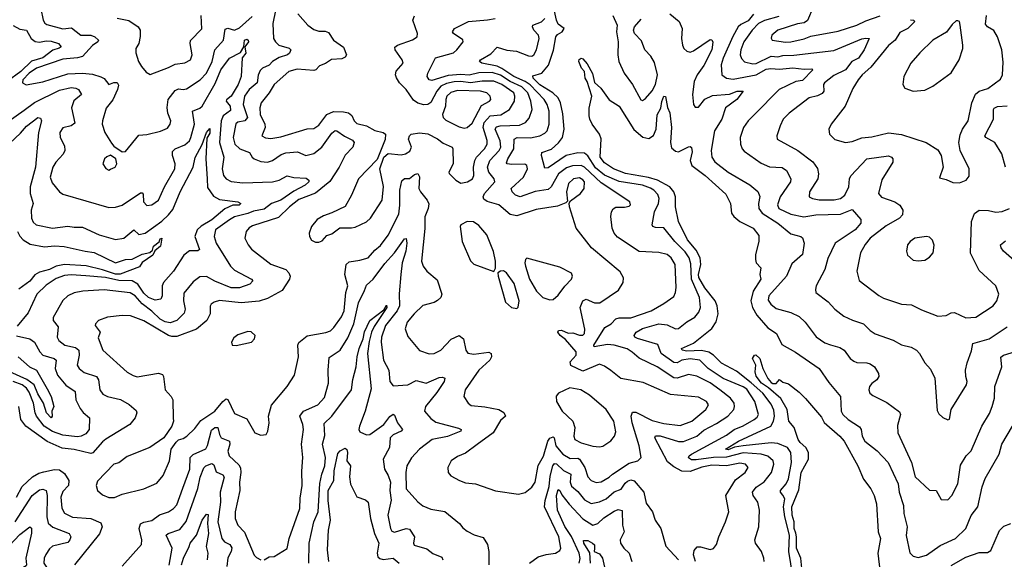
# Model space of a CAD drawing. Extents: x 1443846 to 1577407, y 839182 to 927291.
# Tile 482 of 535: x 1554974 to 1560937, y 878828 to 882099. Entities that reach past the tile are written whole.
import ezdxf

# ---------------------------------------------------------------- set-up
doc = ezdxf.new("R2010")
doc.units = 0

msp = doc.modelspace()

# ---------------------------------------------------------------- linework, layer by layer
at = {"layer": '0CON20XD'}
for points in [[(1559481.9, 878815), (1559480, 878835), (1559466.9, 878875), (1559430.8, 878925), (1559425.8, 878945), (1559450.6, 879025), (1559454.5, 879125), (1559444.6, 879175), (1559415.4, 879215), (1559412.4, 879235), (1559435, 879264.6), (1559483.1, 879296.9), (1559527.3, 879355), (1559540.7, 879405), (1559538, 879425), (1559505, 879453.6), (1559465, 879465.9), (1559355, 879473.4), (1559255, 879447.3), (1559175, 879445.7), (1559071.2, 879431.2), (1559041.8, 879431.8), (1559025, 879444), (1559028.6, 879455), (1559043.1, 879465), (1559255, 879581.4), (1559302.1, 879615), (1559355, 879636.7), (1559422.5, 879675), (1559440.3, 879689.7), (1559448, 879705), (1559426.7, 879785), (1559378.3, 879858.3), (1559355, 879874.1), (1559233.6, 879923.6), (1559142.9, 879985), (1559093.6, 880035), (1559035, 880042.5), (1558985, 880034.4), (1558955, 880019.6), (1558935, 880020.6), (1558858.7, 880075), (1558839.1, 880129.1), (1558715, 880166.7), (1558700.3, 880175), (1558696.5, 880185), (1558707.5, 880205), (1558745, 880226.7), (1558845, 880254.8), (1558895, 880248.6), (1558945, 880224.7), (1558965, 880226.8), (1559015, 880267.8), (1559063.8, 880296.2), (1559086.2, 880325), (1559097.5, 880355), (1559090.5, 880415), (1559043.6, 880525), (1559038.6, 880618.6), (1559028.4, 880655), (1559005, 880691.9), (1558941.2, 880755), (1558875, 880838), (1558825, 880838.2), (1558808.6, 880845), (1558804.5, 880855), (1558819.5, 880935), (1558843.5, 880985), (1558847.6, 881015), (1558838.8, 881038.8), (1558814, 881065), (1558795, 881077.7), (1558745.1, 881095.1), (1558605, 881117.6), (1558515, 881156.4), (1558460.4, 881200.4), (1558415, 881273.5), (1558395, 881289.8), (1558355, 881291.4), (1558283.5, 881276.5), (1558175, 881200.9), (1558155, 881198.6), (1558134.6, 881275), (1558135.4, 881294.6), (1558195, 881313.7), (1558237.7, 881352.3), (1558262.2, 881385), (1558272.4, 881435), (1558262.7, 881527.3), (1558249.8, 881595), (1558235.8, 881625), (1558203.8, 881655), (1558125, 881703.8), (1558082.9, 881745), (1558081.4, 881758.6), (1558136.2, 881773.8), (1558177, 881823), (1558206.4, 881913.6), (1558220.2, 881995), (1558231, 882009), (1558260.4, 882025), (1558270.9, 882045), (1558235, 882072.4), (1558225.4, 882095), (1558179.3, 882305)], [(1556538.6, 882235), (1556506.7, 882075), (1556512.2, 881985), (1556522.9, 881965), (1556544.4, 881945), (1556606.7, 881926.7), (1556616.7, 881915), (1556608.5, 881895), (1556596.4, 881885), (1556545, 881868.8), (1556504.7, 881845), (1556485, 881822.5), (1556445.6, 881804.4), (1556429.8, 881790.2), (1556417.5, 881762.5), (1556413.3, 881715), (1556364.9, 881675.1), (1556336.2, 881635), (1556328, 881585), (1556354.1, 881505), (1556338.1, 881485), (1556295, 881478.4), (1556282.3, 881467.7), (1556267.2, 881385), (1556276.4, 881345), (1556306.6, 881316.6), (1556365, 881293.3), (1556381.5, 881265), (1556395, 881255.4), (1556435, 881240), (1556475, 881235.4), (1556505, 881245.4), (1556558.4, 881281.6), (1556585, 881291.3), (1556656.9, 881296.9), (1556706.2, 881276.2), (1556755, 881287.6), (1556803.4, 881325), (1556865, 881411.8), (1556885, 881426.5), (1556895, 881425.6), (1556942, 881392), (1556988.9, 881368.9), (1556999.1, 881355), (1556992.7, 881325), (1556945, 881277.3), (1556908, 881205), (1556851.9, 881118.1), (1556765, 881046.6), (1556665, 881009.4), (1556608.2, 880965), (1556541.2, 880898.8), (1556385, 880850), (1556363.3, 880836.7), (1556345.5, 880814.5), (1556338.6, 880775), (1556357.1, 880735), (1556377.8, 880707.8), (1556495, 880616.7), (1556585, 880583.8), (1556604.5, 880565), (1556611.5, 880545), (1556608.8, 880525), (1556563.2, 880456.8), (1556475, 880409.2), (1556425, 880392.4), (1556315, 880382), (1556185, 880396), (1556152.5, 880387.5), (1556134.2, 880375), (1556128.6, 880361.4), (1556127.9, 880315), (1556107.8, 880275), (1556045, 880223.4), (1555925, 880177.6), (1555895, 880177.6), (1555875, 880184.7), (1555725, 880272.9), (1555645, 880303.2), (1555593.9, 880306.1), (1555505, 880295.5), (1555451.2, 880275), (1555432.9, 880255), (1555431.9, 880245), (1555462.2, 880205), (1555448.7, 880171.3), (1555477.8, 880095), (1555625, 879962.9), (1555661.1, 879941.1), (1555685, 879934.4), (1555815, 879956.2), (1555838.5, 879948.5), (1555845.4, 879935), (1555854.5, 879855), (1555891.5, 879815), (1555901.2, 879795), (1555904.2, 879684.2), (1555906, 879665), (1555896, 879635), (1555846.2, 879565), (1555763.3, 879505), (1555625, 879450.6), (1555575, 879412), (1555543.8, 879405), (1555445, 879302.5), (1555438, 879275), (1555446.2, 879245), (1555475, 879218), (1555515, 879202.9), (1555547.9, 879202.1), (1555595, 879222.5), (1555725, 879254.2), (1555805, 879290), (1555842.9, 879335), (1555880.6, 879425), (1555891.9, 879495), (1555921.2, 879538.8), (1555935, 879551.4), (1555965, 879560), (1555986, 879575), (1556035, 879621.4), (1556071, 879669), (1556155, 879725.4), (1556205.4, 879785), (1556225, 879800), (1556235, 879797.5), (1556275, 879712.5), (1556348.9, 879678.9), (1556398.8, 879595), (1556435, 879580.8), (1556466.7, 879585), (1556477.1, 879605), (1556484.2, 879655), (1556481.4, 879695), (1556498.5, 879761.5), (1556595, 879876), (1556638.1, 879945), (1556662.2, 880055), (1556659.3, 880125), (1556665, 880142.9), (1556715, 880181.8), (1556828.3, 880201.7), (1556856.3, 880213.7), (1556876.5, 880233.5), (1556922.9, 880297.1), (1556938.4, 880335), (1556949.6, 880445), (1556960.8, 880485), (1556943.3, 880555), (1556950.8, 880615), (1556969.5, 880630.5), (1557035, 880641.1), (1557085.4, 880655), (1557125, 880700.8), (1557160.2, 880729.8), (1557205, 880792.9), (1557269.8, 880920.2), (1557276.9, 880975), (1557276.5, 881065), (1557288.7, 881121.3), (1557305, 881136.2), (1557335, 881136.2), (1557365, 881161.2), (1557385, 881166.7), (1557395.7, 881145.7), (1557391.9, 881075), (1557401.1, 881055), (1557442.5, 881005), (1557451.8, 880981.8), (1557448.9, 880955), (1557427.1, 880902.9), (1557427.5, 880832.5), (1557407.5, 880635), (1557416.7, 880605), (1557439.1, 880575), (1557501.8, 880521.8), (1557530, 880435), (1557524.3, 880415), (1557505, 880397.1), (1557483.3, 880385), (1557415, 880366.7), (1557363.3, 880316.7), (1557320.9, 880265), (1557308.1, 880225), (1557325, 880178.8), (1557394.5, 880094.5), (1557455, 880073.3), (1557484.6, 880075.4), (1557525, 880095.6), (1557587.5, 880162.5), (1557635, 880184.4), (1557661.5, 880165), (1557676.4, 880095), (1557688.2, 880078.2), (1557725, 880070.9), (1557815, 880083.1), (1557830, 880075), (1557830.5, 880055), (1557820.5, 880035), (1557755.4, 879975), (1557672.5, 879855), (1557664.3, 879815), (1557689.2, 879775), (1557709.3, 879759.3), (1557791.5, 879751.5), (1557875, 879735.4), (1557907, 879717), (1557915.6, 879695), (1557885, 879668.8), (1557840.8, 879595), (1557745.3, 879524.7), (1557675, 879471.9), (1557625, 879450.6), (1557588, 879425), (1557567.5, 879385), (1557569.2, 879355), (1557585, 879334), (1557636.7, 879305), (1557675, 879292.2), (1557735, 879284.5), (1557855, 879242.9), (1557995, 879222.5), (1558035, 879232), (1558075, 879266), (1558095, 879296.2), (1558115, 879397.1), (1558147.1, 879452.9), (1558171.7, 879545), (1558185, 879561.8), (1558205, 879571.1), (1558211.1, 879565), (1558220.5, 879515), (1558264.2, 879465), (1558308.5, 879438.5), (1558355, 879441.1), (1558365.1, 879435.1), (1558397.4, 879385), (1558415, 879328.6), (1558434.7, 879304.7), (1558465, 879294.5), (1558495, 879297.1), (1558544.4, 879325), (1558563.8, 879345), (1558665, 879410.9), (1558718, 879425), (1558738.6, 879445), (1558726.4, 879515), (1558683.5, 879655), (1558676.9, 879695), (1558685, 879718.9), (1558705, 879718.9), (1558805, 879669.5), (1558875, 879651.9), (1558975, 879638.4), (1559044, 879666), (1559130.5, 879735), (1559146.4, 879765), (1559134, 879784), (1559085, 879810.4), (1558915, 879826.6), (1558749.2, 879899.2), (1558615, 879923.3), (1558555, 879972.5), (1558515, 879999.4), (1558485, 880010.6), (1558385, 879967.7), (1558311.8, 880001.8), (1558307.3, 880025), (1558344.6, 880065), (1558344, 880085), (1558280, 880160), (1558246.4, 880185), (1558232.7, 880205), (1558236.7, 880215), (1558255, 880216.7), (1558295, 880198.9), (1558325, 880200.8), (1558365, 880186.8), (1558385, 880186.9), (1558393.8, 880196.2), (1558397.2, 880222.8), (1558368.6, 880355), (1558385, 880394.4), (1558405, 880404.6), (1558455, 880382.5), (1558486.7, 880383.3), (1558600.2, 880459.8), (1558629.2, 880505), (1558630, 880535), (1558611.1, 880571.1), (1558436.7, 880716.7), (1558345, 880834.2)], [(1555103.1, 882165), (1555116.3, 882096.3), (1555127, 882077), (1555139.3, 882069.3), (1555235, 882042.7), (1555288.4, 882048.4), (1555344.8, 882004.8), (1555405, 882004.5), (1555430, 881995), (1555450.8, 881975), (1555447.1, 881965), (1555415, 881941.8), (1555354.2, 881875.9), (1555325, 881866.8), (1555235, 881858.5), (1555075.4, 881804.7), (1555031.7, 881775), (1554993.2, 881735), (1554991.4, 881715), (1555014, 881704), (1555115, 881721.5), (1555265, 881771.2), (1555355, 881774.8), (1555415, 881769.2), (1555465, 881752.1), (1555485, 881741.2), (1555515, 881705.6), (1555545, 881718.5), (1555565, 881717.1), (1555571.8, 881701.8), (1555567.3, 881675), (1555537.4, 881612.6), (1555497.6, 881562.4), (1555474.7, 881485.3), (1555474.6, 881465), (1555490, 881415), (1555530.8, 881350.8), (1555545, 881332.5), (1555595, 881298), (1555615, 881300), (1555695, 881398.8), (1555745, 881403.3), (1555827.6, 881422.4), (1555868.6, 881441.4), (1555885.8, 881465), (1555890, 881485), (1555871.7, 881531.7), (1555866.8, 881566.8), (1555874.2, 881615), (1555915, 881669.6), (1555935, 881679.7), (1555965, 881674.8), (1555985, 881680.3), (1556067.7, 881735), (1556105.2, 881774.8), (1556140.4, 881845), (1556156.1, 881915), (1556208.6, 881975), (1556218.9, 882041.1), (1556235, 882046.5), (1556275, 882035.3), (1556305, 882049.3), (1556382.8, 882117.2)], [(1559780, 882175), (1559745.7, 882094.3), (1559725, 882079.7), (1559685, 882073.2), (1559565, 882034.6), (1559529.4, 882005), (1559525.8, 881985.8), (1559531.2, 881975), (1559612, 881962), (1559644.2, 881964.2), (1559725, 881982.6), (1559765, 881998), (1559930.8, 882029.2), (1560045, 882065.3), (1560098.3, 882091.7), (1560185, 882122.7)], [(1555565, 882108.1), (1555635, 882093.1), (1555692.4, 882055), (1555704.2, 882035), (1555704, 881996), (1555695.3, 881954.7), (1555678.1, 881925), (1555677.3, 881897.3), (1555694.4, 881845), (1555711.9, 881815), (1555740.2, 881780.2), (1555765, 881766), (1555875, 881808.2), (1555915, 881829.7), (1555975, 881837.5), (1556008.5, 881855), (1556018.5, 881885), (1556005.6, 881955), (1556007.6, 881972.4), (1556077, 882043), (1556073.8, 882125)], [(1556657.8, 882135), (1556720, 882065), (1556755, 882039.4), (1556785, 882030), (1556825, 882030), (1556845, 882021.4), (1556874.4, 881975), (1556935, 881931.9), (1556952.5, 881885), (1556945, 881871.4), (1556925, 881862.1), (1556863.1, 881856.9), (1556826.8, 881833.2), (1556790.5, 881819.5), (1556767.1, 881795), (1556755, 881790.2), (1556655, 881798.7), (1556604.3, 881785), (1556515, 881705.5), (1556486, 881655), (1556436.2, 881595), (1556428.9, 881565), (1556430.3, 881525), (1556458.8, 881465), (1556461.8, 881445), (1556440.8, 881395), (1556461.9, 881381.9), (1556495, 881378.7), (1556555, 881388.4), (1556715, 881436.4), (1556755, 881440), (1556785, 881459.1), (1556835, 881523.2), (1556875, 881542), (1556935, 881540.9), (1556965, 881534.2), (1556985, 881518.8), (1556998.9, 881485), (1557015, 881469.6), (1557075, 881456.2), (1557125, 881426.7), (1557175.3, 881415.3), (1557189.1, 881405), (1557187.4, 881372.6), (1557138.7, 881251.3), (1557025.8, 881135), (1556984.3, 881035), (1556944.4, 880965.6), (1556865, 880927.1), (1556815, 880909.5), (1556775, 880886.9), (1556741.4, 880845), (1556728, 880805), (1556730, 880785), (1556741.7, 880761.7), (1556765, 880750), (1556785, 880749.2), (1556805, 880757.5), (1556835, 880790.8), (1556865, 880800), (1556912.3, 880837.7), (1556983.9, 880836.1), (1557005, 880840.8), (1557075, 880874.3), (1557098, 880895), (1557170, 881005), (1557177.2, 881087.2), (1557154.3, 881195), (1557180, 881265), (1557205, 881287.5), (1557285, 881279.2), (1557310, 881285), (1557337.8, 881302.3), (1557347.5, 881325), (1557329.6, 881375), (1557334.7, 881395.3), (1557345, 881405.6), (1557395, 881413.1), (1557445, 881407.1), (1557505, 881377.3), (1557539.7, 881349.7), (1557592.5, 881325), (1557597.5, 881315), (1557599.1, 881225), (1557573.1, 881175), (1557574.2, 881165.8), (1557615, 881125.8), (1557645, 881108), (1557686.7, 881115), (1557716.9, 881135), (1557725.5, 881155), (1557723.3, 881205), (1557729.7, 881245), (1557740.5, 881265), (1557790, 881315), (1557804.8, 881345), (1557805.8, 881365.8), (1557781.6, 881445), (1557786.5, 881475), (1557823.3, 881516.7), (1557887.3, 881522.7), (1557941.2, 881555), (1557970.3, 881605), (1557973.4, 881635), (1557966.5, 881655), (1557895, 881706.5), (1557845, 881725.1), (1557775, 881727), (1557705, 881715.6), (1557645, 881723.8), (1557605, 881722), (1557558, 881712), (1557525.2, 881695), (1557500.4, 881665), (1557465, 881595.8), (1557445, 881584.1), (1557422.7, 881582.7), (1557385, 881592), (1557359.9, 881609.9), (1557314.7, 881675), (1557273.9, 881715), (1557255.7, 881745.7), (1557249.3, 881765), (1557254.2, 881785.8), (1557296.5, 881835), (1557290.4, 881855), (1557248.5, 881915), (1557246.9, 881933.1), (1557262, 881945), (1557352.6, 881977.4), (1557380.8, 881995), (1557383.3, 882015), (1557355.4, 882095), (1557365, 882121.4)], [(1558345, 880834.2), (1558303.8, 880965), (1558302.5, 880987.5), (1558310, 881000), (1558370.6, 881045), (1558393.3, 881075), (1558394.6, 881115), (1558385, 881128.9), (1558365, 881140.3), (1558328.1, 881135), (1558297.3, 881105), (1558285.6, 881055), (1558291.7, 880998.3), (1558281.2, 880988.8), (1558231.5, 880968.5), (1558102.3, 880947.7), (1557985, 880909.1), (1557945, 880918), (1557875.9, 880975.9), (1557805, 880997.2), (1557785, 881011.1), (1557781.3, 881025), (1557789.2, 881045), (1557850.8, 881115), (1557848.4, 881135), (1557815.6, 881175), (1557807.7, 881205), (1557821.9, 881245), (1557877.1, 881305), (1557887.8, 881325), (1557883.4, 881365), (1557853.8, 881435), (1557861.2, 881448.8), (1557884.6, 881455.4), (1558001.3, 881458.7), (1558036.7, 881475), (1558058.8, 881501.2), (1558077.1, 881555), (1558070.2, 881605), (1558051.7, 881655), (1558015, 881692.2), (1557945, 881724.3), (1557885, 881761.9), (1557835, 881777.7), (1557755, 881775.9), (1557697, 881763), (1557645, 881767), (1557568.7, 881761.3), (1557469.3, 881729.3), (1557453.5, 881733.5), (1557441.4, 881755), (1557445.6, 881775), (1557492, 881868), (1557601.5, 881898.5), (1557621.4, 881915), (1557660, 881965), (1557657.4, 881977.4), (1557600.8, 882015), (1557595.8, 882025), (1557607.1, 882045), (1557692.4, 882087.6), (1557807.9, 882097.9), (1557853.8, 882105)], [(1558322.7, 881212.7), (1558285, 881201.3), (1558237.5, 881165), (1558192.6, 881085), (1558175, 881069.8), (1558095, 881056.8), (1558005, 881025.8), (1557976.7, 881035), (1557956.1, 881055), (1557950.4, 881075), (1558025.2, 881145), (1558049.3, 881195), (1558044.7, 881214.7), (1558032.4, 881222.4), (1557955, 881220.6), (1557925.8, 881225), (1557921.9, 881231.9), (1557929.5, 881255), (1557966.7, 881315), (1557968.2, 881375), (1557986.4, 881383.6), (1558068.2, 881381.8), (1558124.8, 881395.2), (1558155, 881410.4), (1558168, 881425), (1558180.6, 881465), (1558180.5, 881545), (1558169.5, 881585), (1558151.3, 881615), (1558065, 881703.9), (1558035, 881724.9), (1557967.1, 881755), (1557895, 881802.6), (1557865, 881817.7), (1557773.3, 881835), (1557758, 881845), (1557764, 881855), (1557827.9, 881892.1), (1557865, 881932.9), (1557925, 881914.4), (1557982.9, 881907.1), (1558055, 881878.7), (1558075, 881877.5), (1558088.1, 881885), (1558105, 881916.2), (1558120, 881985), (1558116.1, 882005), (1558088.5, 882035), (1558078.9, 882055), (1558081.4, 882065), (1558135, 882085.8), (1558153.6, 882105)], [(1558565.6, 882125), (1558591.8, 882065), (1558589.4, 882025), (1558598.7, 881965), (1558596.1, 881885), (1558602.4, 881845), (1558635.3, 881775), (1558685, 881705.6), (1558735, 881612), (1558745, 881609.2), (1558765, 881620.6), (1558805, 881667.9), (1558824.8, 881705), (1558836.5, 881763.5), (1558819.5, 881839.5), (1558797.1, 881877.1), (1558759.6, 881915), (1558739.8, 881969.8), (1558697.5, 882015), (1558691.2, 882035), (1558698.4, 882055), (1558738.1, 882101.9)], [(1558911.2, 882135), (1558967.1, 882087.1)], [(1559418.1, 882131.9), (1559385, 882092.7), (1559340.9, 882069.1), (1559325.6, 882054.4), (1559292.4, 881997.6), (1559234.3, 881865), (1559222.2, 881825), (1559226.4, 881765), (1559254.3, 881744.3), (1559295, 881738.6), (1559435, 881764.9), (1559495, 881798.4), (1559523.8, 881803.8), (1559575, 881798.3), (1559655.9, 881805.9), (1559725, 881798.8), (1559771.7, 881801.7), (1559776.9, 881795), (1559715, 881729.3), (1559675, 881723.2), (1559574.3, 881675), (1559424.5, 881525), (1559385, 881485.6), (1559358.2, 881445), (1559337.3, 881385), (1559338.5, 881345), (1559350, 881315), (1559361.7, 881301.7), (1559465, 881229.1), (1559515, 881206.9), (1559592.3, 881202.3), (1559618.1, 881185), (1559643.8, 881135), (1559642.8, 881115), (1559579.7, 881025), (1559564.1, 880975.9), (1559571.5, 880955), (1559645, 880919.6), (1559723.8, 880903.8), (1559795, 880916), (1559945, 880920.9), (1560015, 880947.5), (1560067.3, 880887.3), (1560067.3, 880865), (1560032.9, 880825), (1559913.6, 880745), (1559868.3, 880651.7), (1559850.9, 880585), (1559798.1, 880485), (1559792.7, 880462.7), (1559795.7, 880445), (1559869.5, 880389.5), (1559910, 880345), (1559965, 880301.5), (1560016.9, 880276.9), (1560085, 880255.6), (1560124.6, 880214.6), (1560154.6, 880194.6), (1560265, 880156.4), (1560315, 880127.8), (1560372.8, 880112.8), (1560406.2, 880095), (1560424.4, 880074.4), (1560455, 880018.8), (1560489.8, 879979.8), (1560517.1, 879925), (1560530.8, 879730.8), (1560540.6, 879710.6), (1560565, 879686.7), (1560595, 879673.8), (1560605, 879677.5), (1560614.4, 879735.6), (1560708.1, 879885), (1560712.9, 879905), (1560703.3, 879935), (1560701.1, 879975), (1560711.5, 880018.5), (1560738.6, 880091.4), (1560746.7, 880135), (1560846.4, 880163.6), (1560953.6, 880236.4)], [(1559572.5, 882117.5), (1559485, 882094), (1559448.4, 882075), (1559410.8, 882035), (1559359.6, 881965), (1559340.7, 881915), (1559338.1, 881885), (1559345, 881864.3), (1559363.3, 881843.3), (1559415, 881830.2), (1559435, 881833.4), (1559525, 881877), (1559565, 881872.8), (1559595, 881881.2), (1559663.3, 881883.3), (1559905, 881911.5), (1560075, 881982.1), (1560097.6, 881987.6), (1560118, 881985), (1560088.8, 881915), (1560055, 881865.9), (1560013.9, 881845), (1559975, 881794.3), (1559905, 881760), (1559848.1, 881715), (1559841.8, 881705), (1559844.7, 881665), (1559835, 881651.6), (1559805, 881636.8), (1559755, 881624.6), (1559635, 881532.5), (1559598.1, 881495), (1559578.9, 881455), (1559558.9, 881395), (1559560.8, 881375), (1559685.7, 881305.7), (1559776.8, 881236.8), (1559806.4, 881196.4), (1559812.7, 881165), (1559807.8, 881135), (1559757.5, 881055), (1559755.8, 881025.8), (1559774.6, 881014.6), (1559815, 881006.4), (1559907.2, 881007.2), (1559946, 881015), (1559970.5, 881035), (1559994.7, 881085), (1560000.4, 881135), (1560008.2, 881151.8), (1560105, 881256.1), (1560235, 881273.8), (1560254.3, 881265), (1560261.1, 881255), (1560261.5, 881235), (1560195, 881128), (1560175.5, 881045), (1560193.2, 881023.2), (1560275, 880995.4), (1560305.3, 880975.3), (1560323.5, 880945), (1560321.1, 880915), (1560303.3, 880895), (1560221.1, 880848.9), (1560124.5, 880775), (1560093.6, 880736.4), (1560066.4, 880685), (1560055.4, 880635), (1560044.5, 880575), (1560058.5, 880518.5), (1560176.6, 880426.6), (1560205, 880410.6), (1560314.4, 880374.4), (1560375, 880370), (1560435, 880339.2), (1560535, 880302.5), (1560585, 880306), (1560615, 880322.5), (1560635, 880324.2), (1560705, 880291.1), (1560765, 880296.4), (1560870, 880365), (1560892.7, 880395), (1560904.5, 880435), (1560885, 880485.7), (1560785, 880578.8), (1560732.6, 880682.6), (1560738.5, 880875), (1560756.2, 880923.8), (1560785, 880943.5), (1560842, 880942), (1560885, 880932.2)], [(1560368.8, 882098.8), (1560390, 882095), (1560392.5, 882085), (1560352.5, 882045), (1560305, 882021.5), (1560275.2, 881974.8), (1560235, 881941.5), (1560128.5, 881811.5), (1560075.5, 881765), (1560051.8, 881735), (1560019.1, 881680.9), (1559974.3, 881575), (1559888.8, 881465), (1559874, 881435), (1559878, 881405), (1559911.7, 881371.7), (1559975, 881354.4), (1560015, 881359.4), (1560075, 881382.5), (1560135, 881389.5), (1560235, 881412.3), (1560315, 881402.9), (1560464.4, 881354.4), (1560535, 881310), (1560554, 881275), (1560566.7, 881205), (1560545, 881140), (1560585, 881130), (1560625, 881111.2), (1560665, 881109.2), (1560706.7, 881125), (1560725, 881150), (1560723.8, 881195), (1560670, 881305), (1560661.4, 881355), (1560669.3, 881400.7), (1560684.4, 881435), (1560718.9, 881485), (1560739.7, 881595), (1560762.2, 881647.8), (1560784.3, 881665.7), (1560837.4, 881682.6), (1560915, 881737.8), (1560925.9, 881765), (1560930.9, 881840.9), (1560921.6, 881915), (1560896.5, 881995), (1560873.8, 882033.8), (1560834.4, 882055), (1560822.3, 882072.3), (1560828.9, 882125)], [(1554935, 882062.5), (1554975, 882041.4), (1555015, 882035.4), (1555042.8, 881985), (1555067.4, 881967.4), (1555095, 881961.7), (1555135, 881970.4), (1555165, 881968.9), (1555208.9, 881955), (1555224.4, 881935), (1555214, 881926), (1555175, 881914.8), (1555115, 881867.7), (1555045, 881846.6), (1554980.6, 881785), (1554897.9, 881725)], [(1558967.1, 882087.1), (1558985.5, 882045.5), (1558983.1, 881985), (1558988.2, 881945), (1558997.1, 881925), (1559015, 881907.1), (1559035, 881902.8), (1559055, 881909.1), (1559155, 881978), (1559165, 881976.2), (1559171.9, 881961.9), (1559166.8, 881915), (1559118.2, 881821.8), (1559077.2, 881765), (1559058.2, 881725), (1559049.5, 881645), (1559055.6, 881585.6), (1559065, 881568), (1559085, 881568.6), (1559123.5, 881616.5), (1559170.2, 881639.8), (1559272.1, 881647.9), (1559320, 881665), (1559356, 881665), (1559317.3, 881615), (1559248.9, 881565), (1559226.2, 881495), (1559181.2, 881425), (1559162, 881305), (1559166.4, 881265), (1559185, 881237.8), (1559265, 881173.8), (1559396.8, 881096.8), (1559445, 881057.5), (1559456.2, 881026.2), (1559448.8, 880985), (1559451.1, 880955), (1559469.7, 880925), (1559565.7, 880865.7), (1559645, 880800.4), (1559705.4, 880785.4), (1559715.6, 880775.6), (1559725.8, 880745), (1559715.6, 880675), (1559650.9, 880619.1), (1559618.8, 880545), (1559511.5, 880425), (1559507.7, 880397.7), (1559522.2, 880375), (1559555, 880348.5), (1559645, 880323.8), (1559695, 880300.5), (1559731.1, 880265), (1559796.9, 880176.9), (1559850.2, 880140.2), (1559885, 880128.2), (1559940.8, 880110.8), (1559967.1, 880095), (1560002.9, 880045), (1560025, 880028.1), (1560045, 880021.1), (1560105, 880019.1), (1560125, 880013.6), (1560150.5, 879995), (1560174.4, 879955), (1560178.1, 879935), (1560165.7, 879915), (1560135, 879893.3), (1560120.9, 879875), (1560117.5, 879855), (1560123.1, 879835), (1560140.2, 879820.2), (1560225, 879778.9), (1560302.3, 879722.3), (1560309.2, 879705), (1560290.6, 879639.4), (1560292.5, 879595), (1560374.2, 879414.2), (1560396.9, 879326.9), (1560485, 879247.8), (1560525.4, 879245.4), (1560555, 879190), (1560595, 879188), (1560618.9, 879215), (1560656.2, 879285), (1560671.6, 879398.4), (1560705.4, 879454.6), (1560735.9, 879485.9), (1560801.8, 879635), (1560848.1, 879711.9), (1560864.6, 879755), (1560877.1, 879805), (1560880.7, 879875), (1560921.2, 879995), (1560916.1, 880053.9), (1560932, 880065), (1561005, 880088.5)], [(1560385.9, 881665.9), (1560455, 881672.5), (1560503.6, 881696.4), (1560615, 881777.5), (1560664.5, 881855.5), (1560686, 881925), (1560686.2, 881945), (1560670.8, 882065), (1560665, 882087.5), (1560655, 882092.5), (1560645, 882092.5), (1560620.5, 882069.5), (1560586.8, 882023.2), (1560505, 881974.2), (1560425, 881897.1), (1560370.6, 881835), (1560328, 881755), (1560322, 881705), (1560334.3, 881684.3), (1560385.9, 881665.9)], [(1555000.4, 881549.6), (1555063.1, 881596.9), (1555215, 881672), (1555285, 881687.2), (1555314, 881684), (1555330.6, 881675), (1555349.4, 881645), (1555302.8, 881607.2), (1555288.6, 881565), (1555308.2, 881471.8), (1555285, 881455.5), (1555236.1, 881443.9), (1555217.5, 881415), (1555219.6, 881385), (1555245.6, 881335), (1555248.5, 881305), (1555237.4, 881282.6), (1555193.2, 881235), (1555174.1, 881205), (1555158.9, 881145), (1555170.7, 881110.7), (1555214.7, 881054.7), (1555235, 881041.1), (1555515, 880959.4), (1555555, 880961.9), (1555595, 880974.5), (1555705, 881049.2), (1555715, 881049.2), (1555721.5, 881041.5), (1555723.5, 880995), (1555745, 880971.9), (1555775, 880976.5), (1555815.4, 881005), (1555851.4, 881085), (1555914.7, 881195), (1555916.6, 881225), (1555900, 881275), (1555900.6, 881299.4), (1555915.6, 881315), (1555975, 881340), (1556001.6, 881365), (1556011.4, 881385), (1556033.2, 881465), (1556020.5, 881545), (1556065, 881561.8), (1556079.3, 881575), (1556158.5, 881711.5), (1556191.6, 881795), (1556245, 881864.7), (1556310.6, 881899.4), (1556331.2, 881935), (1556335, 881975.5), (1556350.3, 881980.3), (1556358.8, 881975), (1556360, 881965), (1556338, 881935), (1556344.2, 881895), (1556322, 881868), (1556315.2, 881755), (1556296.4, 881705), (1556255.7, 881634.3), (1556226.4, 881613.6), (1556224.5, 881605), (1556249.5, 881575), (1556251.2, 881548.8), (1556205.7, 881515), (1556193.6, 881485), (1556184.8, 881355), (1556210.7, 881265), (1556200, 881195), (1556207.9, 881155), (1556224.8, 881134.8), (1556255, 881116.9), (1556325, 881110), (1556505, 881116.4), (1556545, 881126.7), (1556595, 881152.7), (1556635, 881141.5), (1556708.2, 881138.2), (1556725.8, 881125), (1556724.4, 881115), (1556702.5, 881095), (1556635, 881059.4), (1556555.9, 881004.1), (1556498.9, 880985), (1556455, 880950.5), (1556391, 880939), (1556356.1, 880923.9), (1556275, 880903), (1556245, 880886.3), (1556160, 880825), (1556152.5, 880785), (1556163.8, 880745), (1556250, 880605), (1556275, 880580.5), (1556377.5, 880525), (1556386, 880515), (1556367.5, 880495), (1556305.9, 880474.1), (1556255, 880472.5), (1556155, 880514), (1556105, 880541.6), (1556065, 880540.6), (1556025, 880510.5), (1555968, 880442), (1555965.4, 880395), (1555976.9, 880345), (1555969.9, 880320.1), (1555925, 880274.6), (1555885, 880260.8), (1555855, 880266.6), (1555825, 880283), (1555775, 880331.9), (1555716.2, 880376.2), (1555674.1, 880425), (1555643.4, 880443.4), (1555485, 880461.6), (1555357.3, 880452.7), (1555305, 880442.7), (1555265, 880424.4), (1555235, 880395.7), (1555176.8, 880293.2), (1555177.1, 880275), (1555207.1, 880237.1), (1555200.9, 880175), (1555211.9, 880155), (1555246.7, 880126.7), (1555311.8, 880111.8), (1555333.2, 880095), (1555335.3, 880065.2), (1555322.9, 880005), (1555334.4, 879985), (1555365, 879960.4), (1555440, 879935), (1555450.9, 879915), (1555459.6, 879855), (1555478.3, 879828.3), (1555505, 879815.4), (1555585, 879797.5), (1555636.6, 879766.6), (1555679.5, 879729.5), (1555683.8, 879715), (1555674.3, 879685.7), (1555641.4, 879645), (1555496.1, 879556.1), (1555475, 879540.9), (1555416.7, 879473.3), (1555405, 879468.4), (1555305, 879493.8), (1555231.2, 879501.2), (1555141, 879541), (1555011.2, 879635), (1554981.8, 879675), (1554968.1, 879755)], [(1559657.1, 878725), (1559631.2, 878875), (1559635.8, 878974.2), (1559608.6, 879085), (1559600.5, 879145), (1559607, 879195), (1559595, 879217.5), (1559581.3, 879235), (1559581.1, 879245), (1559616.3, 879285), (1559630.3, 879315), (1559649.1, 879415), (1559644.7, 879475), (1559625, 879506.3), (1559565, 879530), (1559525, 879533.6), (1559355, 879516.5), (1559302.3, 879507.7), (1559265, 879492.5), (1559248.1, 879495), (1559327.5, 879545), (1559522.4, 879635), (1559539.8, 879665), (1559544.8, 879695), (1559541.4, 879731.4), (1559525, 879769.2), (1559475.2, 879835), (1559405, 879897.6), (1559315, 879967.3), (1559225, 880016.2), (1559175.4, 880065), (1559146.8, 880083.2), (1559102.9, 880092.9), (1559015, 880089.5), (1558986.2, 880095), (1558981.2, 880105), (1559055, 880138.1), (1559165, 880227.7), (1559192.3, 880267.7), (1559204, 880315), (1559197.6, 880365), (1559186.5, 880395), (1559123.1, 880473.1), (1559086.5, 880536.5), (1559084.7, 880555), (1559100.1, 880615), (1559095.8, 880655), (1559070.8, 880700.8), (1559018.3, 880765), (1558964.3, 880875), (1558945.3, 880965), (1558946.6, 881025), (1558935.3, 881055), (1558911.8, 881085), (1558835.9, 881125.9), (1558782.4, 881142.4), (1558643, 881167), (1558569.5, 881195), (1558515, 881230.6), (1558489.2, 881265), (1558496.1, 881376.1), (1558486.2, 881405), (1558440.8, 881465), (1558428, 881495), (1558422.5, 881515), (1558423, 881563), (1558440, 881635), (1558410.4, 881725), (1558397.9, 881745), (1558395.7, 881785), (1558377.1, 881805), (1558360.4, 881845), (1558362.6, 881857.4), (1558373.9, 881866.1), (1558385, 881861.4), (1558411.7, 881831.7), (1558442.8, 881772.8), (1558455, 881718.8), (1558493.5, 881683.5), (1558545, 881612.5), (1558605, 881573.8), (1558692.9, 881432.9), (1558747.2, 881387.2), (1558785, 881378.7), (1558812.8, 881397.2), (1558829, 881435), (1558835, 881522), (1558857.3, 881562.7), (1558862.5, 881602.5), (1558875, 881634.4), (1558885, 881633.8), (1558897.3, 881567.3), (1558910.8, 881535), (1558921.2, 881445), (1558914.6, 881355), (1558921.1, 881321.1), (1558945, 881301.8), (1558965, 881297.9), (1559025, 881328.6), (1559035, 881330), (1559043.1, 881323.1), (1559046.8, 881296.8), (1559035.4, 881245), (1559045.3, 881215.3), (1559126.2, 881155), (1559250.7, 881040.7), (1559278.8, 880985), (1559284.1, 880925), (1559300, 880905), (1559335, 880875.6), (1559416.2, 880835), (1559450.3, 880790.3), (1559451.4, 880755), (1559429.4, 880675), (1559429.4, 880645), (1559434.4, 880625), (1559461.8, 880595), (1559455.6, 880555), (1559461.9, 880525), (1559416.7, 880453.3), (1559401.2, 880395), (1559412.1, 880355), (1559438, 880308), (1559505, 880231.1), (1559556.5, 880196.5), (1559590.5, 880130.5), (1559672.9, 880082.9), (1559815.6, 879985), (1559875, 879898.9), (1559944.3, 879815), (1559950, 879725), (1559958.9, 879705), (1559991.5, 879675), (1560061, 879631), (1560069.7, 879615), (1560076.7, 879575), (1560091.9, 879545), (1560166.7, 879485), (1560233.1, 879415), (1560295.3, 879285), (1560299.4, 879235), (1560326.4, 879155), (1560329.1, 879105), (1560349.3, 879025), (1560342.1, 878972.1), (1560365, 878866.7), (1560385, 878846.2), (1560415, 878838.8), (1560465, 878852.9), (1560548.6, 878911.4), (1560641.1, 878955), (1560705, 879014.4), (1560737, 879093), (1560777.3, 879145), (1560802.2, 879267.8), (1560821.4, 879318.6), (1560905.3, 879464.7), (1560922, 879525), (1560986.4, 879635)], [(1557665, 881441.2), (1557685, 881444.5), (1557715, 881471.1), (1557771.6, 881578.4), (1557819.2, 881605), (1557826.9, 881615), (1557824, 881635), (1557802.5, 881655), (1557765.6, 881665.6), (1557625, 881668.5), (1557585, 881656.6), (1557561.3, 881635), (1557554.2, 881615), (1557553.9, 881575), (1557533.8, 881525), (1557537.9, 881505), (1557555, 881490), (1557635, 881449.3), (1557665, 881441.2)], [(1560944.6, 881204.6), (1560921.9, 881285), (1560879.5, 881355), (1560825.6, 881385), (1560820, 881395), (1560872.2, 881495), (1560871.8, 881555), (1560876.7, 881563.3), (1560896.9, 881573.1), (1560955, 881576.7)], [(1554825, 881426.7), (1555000.4, 881549.6)], [(1554911.5, 881348.5), (1554979.5, 881410.5), (1555015, 881453.9), (1555085, 881505.4), (1555100.9, 881500.9), (1555105.5, 881485.5), (1555088.2, 881415), (1555069.7, 881205), (1555037.8, 881085), (1555038.2, 881045), (1555056, 880985), (1555043.3, 880945), (1555045.4, 880895.4), (1555055, 880870.8), (1555074.7, 880854.7), (1555172.5, 880835), (1555265, 880846.6), (1555305, 880840.4), (1555355, 880842.1), (1555455, 880794.1), (1555555, 880765.9), (1555605.6, 880774.4), (1555665, 880825.6), (1555695, 880797.5), (1555735, 880804.6), (1555835, 880878.1), (1555875.8, 880915), (1555900.8, 880949.2), (1555946.6, 881055), (1556024.8, 881205), (1556036.2, 881263.8), (1556078.5, 881341.5), (1556106.5, 881415), (1556125, 881438.8), (1556125, 881410.8), (1556108.5, 881381.5), (1556101.1, 881255), (1556108.9, 881135), (1556111.3, 881081.3), (1556148.7, 881028.7), (1556185, 881009.2), (1556295, 880994.3), (1556314, 880985), (1556302.5, 880975), (1556265, 880974.1), (1556217.1, 880952.9), (1556138.1, 880885), (1556072.4, 880847.6), (1556048.6, 880825), (1556034.1, 880785), (1556062.5, 880705), (1556052.2, 880697.8), (1556002.6, 880697.4), (1555967.8, 880672.2), (1555905.6, 880574.4), (1555844.6, 880505), (1555837.3, 880485), (1555837.9, 880425), (1555828, 880405), (1555795, 880399.2), (1555755, 880413.9), (1555725, 880441.6), (1555690.4, 880495), (1555655, 880515.8), (1555575, 880517.8), (1555493.7, 880536.3), (1555374.8, 880545.2), (1555285, 880552.6), (1555245, 880547.7), (1555195, 880529.2), (1555135, 880489.2), (1555077.1, 880435), (1555025, 880321.8), (1554958.7, 880241.3)], [(1555515, 881187.5), (1555525, 881192.5), (1555552.5, 881205), (1555563.3, 881225), (1555555.8, 881255.8), (1555525, 881276.7), (1555501.7, 881268.3), (1555487.5, 881255), (1555477.5, 881225), (1555495, 881197.5), (1555515, 881187.5)], [(1559066.9, 878815), (1559054, 878855), (1559058.3, 878881.7), (1559077, 878903), (1559097, 878903), (1559155, 878886.7), (1559175, 878893.3), (1559195, 878916.7), (1559208.5, 878965), (1559249.1, 879055), (1559268.5, 879115), (1559250.4, 879215), (1559309.6, 879310.4), (1559367.5, 879355), (1559386.4, 879385), (1559370, 879405), (1559335, 879411.4), (1559255, 879395.2), (1559165, 879399.5), (1559105, 879386.1), (1559035, 879360.5), (1558985, 879363), (1558935, 879388.1), (1558898.3, 879418.3), (1558820.8, 879565), (1558825, 879576.4), (1558853.2, 879576.8), (1558965, 879542), (1558995, 879541.7), (1559074.5, 879575), (1559118.4, 879611.6), (1559195, 879650.5), (1559262.9, 879695), (1559298.2, 879735), (1559303.6, 879755), (1559300.9, 879775), (1559278.2, 879805), (1559215, 879855.2), (1559155, 879897), (1559075, 879937.3), (1559025, 879947.1), (1558955, 879926.3), (1558935, 879927.6), (1558835, 879994.2), (1558725, 880046.1), (1558684.2, 880084.2), (1558653.3, 880103.3), (1558575, 880126.3), (1558535, 880130), (1558452.5, 880115), (1558451.8, 880125), (1558517.9, 880232.1), (1558557.1, 880255), (1558585, 880285.3), (1558605, 880292.4), (1558625, 880290.7), (1558675, 880290.7), (1558797.5, 880335), (1558875, 880377.5), (1558935, 880421.4), (1558946.4, 880445), (1558949.6, 880475), (1558942.8, 880615), (1558919.6, 880655), (1558895, 880675.3), (1558845, 880687.9), (1558725, 880693.2), (1558595, 880779.5), (1558574.6, 880805), (1558561.5, 880835), (1558553.6, 880905), (1558558.1, 880935), (1558567.5, 880952.5), (1558585, 880963.1), (1558637.6, 880962.4), (1558665, 880968.8), (1558673.6, 880976.4), (1558668.8, 880995), (1558495, 881110), (1558395, 881204.4), (1558374.5, 881214.5), (1558322.7, 881212.7)], [(1560885, 880932.2), (1560925, 880935.6), (1560968.6, 880955)], [(1557845, 880572.5), (1557856.7, 880593.3), (1557856.2, 880635), (1557844.1, 880694.1), (1557804, 880795), (1557755, 880852), (1557723.2, 880873.2), (1557685, 880875.8), (1557645, 880856.2), (1557641.2, 880845), (1557652.9, 880755), (1557705, 880636.7), (1557725, 880616.7), (1557845, 880572.5)], [(1554961.4, 880815), (1554975, 880787.3), (1554994.8, 880764.8), (1555038.5, 880738.5), (1555125, 880722.9), (1555185, 880727.9), (1555244.4, 880724.4), (1555370.8, 880695), (1555425, 880688.5), (1555555, 880624), (1555615, 880644.9), (1555655, 880648.1), (1555715, 880676.7), (1555761.6, 880688.4), (1555778, 880702), (1555785.5, 880725), (1555817.9, 880752.1), (1555825, 880770), (1555835.5, 880774.5), (1555826.4, 880725), (1555792.1, 880697.9), (1555779.6, 880670.4), (1555715, 880626), (1555699.1, 880600.9), (1555583.1, 880556.9), (1555554.1, 880555.9), (1555475, 880582.9), (1555376.7, 880606.7), (1555245, 880614.1), (1555195, 880604.6), (1555155, 880584.1), (1555095, 880569.3), (1555065, 880551.6), (1555035.5, 880514.5), (1554969.3, 880465)], [(1556455, 878825.7), (1556485, 878842.9), (1556515, 878845.7), (1556595, 878894), (1556605.3, 878955), (1556671.5, 879135), (1556671.9, 879198.1), (1556684.7, 879275), (1556681.9, 879361.9), (1556689.3, 879445), (1556681.6, 879525), (1556692.1, 879615), (1556688.2, 879645), (1556670.4, 879695), (1556693.5, 879725), (1556780, 879765), (1556820.4, 879809.6), (1556844.7, 879895), (1556842.3, 879975), (1556848, 880052), (1556915.2, 880094.8), (1556960.5, 880169.5), (1556998.1, 880255), (1557026.9, 880383.1), (1557062.2, 880457.8), (1557075, 880490), (1557115, 880525.5), (1557185, 880621.1), (1557245, 880686.2), (1557305, 880770), (1557315, 880773.3), (1557318.6, 880745), (1557312.1, 880695), (1557290.6, 880625), (1557282.5, 880555), (1557273.2, 880436.8), (1557274.1, 880365), (1557261.2, 880335), (1557188.8, 880245), (1557165.2, 880175), (1557163.1, 880143.1), (1557177.7, 880035), (1557210, 879975), (1557216.5, 879905), (1557235, 879878.6), (1557324.1, 879885.9), (1557375, 879911.8), (1557435, 879896.3), (1557515, 879930), (1557535, 879931.4), (1557548, 879925), (1557544.4, 879905), (1557500.9, 879839.1), (1557431.4, 879755), (1557426.2, 879725), (1557465, 879680.5), (1557495, 879659.7), (1557632.5, 879622.5), (1557647.5, 879615), (1557645.7, 879605), (1557565, 879572.9), (1557472.5, 879555), (1557395.4, 879494.6), (1557347.4, 879442.6), (1557318.8, 879395), (1557311.8, 879355), (1557314.6, 879255), (1557385, 879175.6), (1557415, 879151.9), (1557465, 879131.5), (1557548.2, 879118.2), (1557638, 879045), (1557657.9, 879017.9), (1557685, 878998), (1557726.3, 878976.3), (1557780.8, 878960.8), (1557807.4, 878917.4), (1557814.4, 878875.6), (1557816.2, 878795)], [(1560415, 880636.2), (1560455, 880641.2), (1560485, 880658.8), (1560505.8, 880685), (1560512.7, 880732.7), (1560502.9, 880762.9), (1560485, 880780), (1560465, 880784.2), (1560395, 880774.2), (1560366.2, 880755), (1560350, 880735), (1560344, 880695), (1560350.5, 880670.5), (1560385, 880641.2), (1560415, 880636.2)], [(1561013.5, 880625), (1560932.7, 880695), (1560918.5, 880715), (1560914.4, 880735), (1560945, 880758.8)], [(1558185, 880400.8), (1558205, 880402), (1558235, 880428.8), (1558275, 880484), (1558316, 880525), (1558322, 880545), (1558315, 880563.3), (1558245, 880598.6), (1558045, 880652.5), (1558037.5, 880645), (1558034.1, 880625.9), (1558038, 880605), (1558062.5, 880525), (1558103.4, 880453.4), (1558143.3, 880415), (1558185, 880400.8)], [(1557985, 880348.8), (1557993.9, 880356.1), (1557998.6, 880395), (1557968.7, 880498.7), (1557923.3, 880565), (1557905, 880576.2), (1557886.4, 880573.6), (1557870, 880565), (1557872.5, 880545), (1557917, 880387), (1557952.5, 880355), (1557985, 880348.8)], [(1556724.7, 878805), (1556728.1, 878925), (1556755.9, 879055), (1556782.4, 879115), (1556792.1, 879287.9), (1556803.4, 879345), (1556821.2, 879395), (1556826.7, 879445), (1556807.5, 879525), (1556822.6, 879577.4), (1556818.1, 879651.9), (1556864.1, 879695.9), (1556984.5, 879855), (1556991.7, 879918.3), (1557012.7, 879995), (1557017.6, 880055), (1557029.7, 880105), (1557054.2, 880164.2), (1557063.1, 880206.9), (1557095.3, 880275), (1557179.7, 880340.3), (1557195, 880368.8), (1557198.5, 880355), (1557120.6, 880239.4), (1557103.8, 880205), (1557091, 880149), (1557080.4, 880075), (1557102, 879862), (1557067.3, 879725), (1557031.1, 879635), (1557028.1, 879615), (1557035, 879600), (1557075, 879582.9), (1557095, 879584.4), (1557180.4, 879645), (1557215, 879694.4), (1557235, 879708.6), (1557245, 879700.8), (1557263.2, 879655), (1557291.9, 879615), (1557284.4, 879605), (1557235, 879582.4), (1557218.6, 879565), (1557213.2, 879505), (1557175.3, 879435), (1557183.4, 879375), (1557206.4, 879335), (1557219, 879295), (1557216.5, 879245), (1557223.2, 879186.8), (1557203.4, 879095), (1557219.2, 879015), (1557228.8, 878998.8), (1557245, 878992.5), (1557315, 879014.4), (1557335, 879011.1), (1557365.5, 878965), (1557359.4, 878925), (1557363.8, 878913.8), (1557440.7, 878890.7), (1557476.4, 878863.6), (1557531.3, 878841.3), (1557537.1, 878825)], [(1556285, 880123.8), (1556377.5, 880145), (1556396.7, 880165), (1556400, 880185), (1556375, 880206.7), (1556355, 880208.8), (1556295, 880188), (1556270.3, 880169.7), (1556256.7, 880145), (1556260, 880125), (1556285, 880123.8)], [(1554955, 880183.3), (1555035, 880164), (1555064.6, 880145), (1555096, 880085), (1555115, 880065.3), (1555183.1, 880045), (1555195.2, 880035.2), (1555189.4, 879985), (1555204.1, 879945), (1555254.1, 879884.1), (1555310, 879845), (1555314.6, 879795), (1555341.2, 879741.2), (1555358, 879718), (1555396.2, 879686.2), (1555395.6, 879615), (1555375, 879589.4), (1555346.2, 879575), (1555325, 879570.3), (1555235, 879581.2), (1555172.9, 879602.9), (1555123.3, 879635), (1555076, 879695), (1555066.9, 879715), (1555057.1, 879775), (1555031.8, 879841.8), (1555015.7, 879865.7), (1554988.4, 879885), (1554935.6, 879905)], [(1554964.8, 880054.8), (1555033.9, 879995), (1555075, 879974.7), (1555141.2, 879861.2), (1555164.3, 879815), (1555180.3, 879755), (1555169.5, 879725), (1555170.5, 879695), (1555165, 879685.8), (1555136.7, 879715), (1555118.8, 879775), (1555085, 879830.5), (1555061.6, 879885), (1555017.7, 879917.7), (1554915, 879963.6)], [(1559711.2, 878775), (1559705.1, 878835.1), (1559678.2, 878895), (1559679.4, 878965), (1559674.1, 878985.9), (1559663.5, 879015), (1559664.2, 879054.2), (1559652.9, 879095), (1559651, 879145), (1559691.8, 879248.2), (1559706, 879355), (1559751.3, 879435), (1559751.7, 879475), (1559735.2, 879505.2), (1559701.1, 879535), (1559687.9, 879555), (1559665, 879626), (1559633.1, 879665), (1559621.1, 879735), (1559583.4, 879803.4), (1559508.1, 879868.1), (1559466.1, 879895), (1559435, 879938.6), (1559427.3, 879965), (1559432.1, 880005), (1559413.1, 880045), (1559425, 880065.8), (1559433.3, 880066.7), (1559457.1, 880045), (1559475, 879983.8), (1559504.5, 879924.5), (1559525, 879898.8), (1559535, 879892.9), (1559556.1, 879893.9), (1559575, 879917.5), (1559595, 879902.5), (1559630.7, 879890.7), (1559695, 879841.2), (1559733.2, 879803.2), (1559829.2, 879689.2), (1559846.2, 879656.2), (1559940.8, 879575), (1559966.9, 879545), (1560050, 879395), (1560085, 879313.3), (1560129.2, 879255), (1560148.5, 879215), (1560163.5, 879165), (1560173.8, 878995), (1560187.8, 878955), (1560171.5, 878865), (1560185.6, 878745)], [(1558485, 879510), (1558505, 879514.4), (1558554.7, 879545.3), (1558576.4, 879575), (1558585, 879600), (1558571.8, 879665), (1558525, 879735.6), (1558425, 879821.9), (1558373.3, 879855), (1558305, 879868), (1558237.5, 879835), (1558223.6, 879816.4), (1558224.2, 879784.2), (1558259.2, 879725), (1558324.7, 879664.7), (1558336.5, 879626.5), (1558330.4, 879575), (1558337.1, 879555), (1558373.6, 879533.6), (1558444.6, 879514.6), (1558485, 879510)], [(1555595, 878787.1), (1555711.9, 878918.1), (1555714.5, 878945), (1555697.7, 879015), (1555706.1, 879043.9), (1555725, 879053.8), (1555775, 879063.4), (1555821.8, 879098.2), (1555875, 879115.4), (1555905, 879136.2), (1555925, 879158.1), (1555961.8, 879258.2), (1556004.8, 879375), (1556005.7, 879445), (1556025, 879462.8), (1556101.8, 879498.2), (1556112.4, 879517.6), (1556135, 879611.5), (1556155, 879626.5), (1556175, 879627.5), (1556183.3, 879585), (1556194, 879564), (1556244, 879544), (1556246.2, 879525), (1556234.2, 879484.2), (1556242.1, 879455), (1556301, 879401), (1556312.3, 879382.3), (1556314.2, 879355), (1556305.3, 879295), (1556307.6, 879245), (1556278.2, 879115), (1556279.6, 879075), (1556295, 879035.6), (1556335, 878992.9), (1556395, 878853.8), (1556408.3, 878838.3), (1556435, 878824.2)], [(1556845.9, 878815), (1556839.3, 878885), (1556845.3, 879005), (1556856.1, 879065), (1556842.1, 879185), (1556842.9, 879245), (1556875.7, 879305), (1556878.5, 879365), (1556901.6, 879468.4), (1556914.7, 879485.3), (1556945, 879502), (1556955, 879493.8), (1556958.7, 879475), (1556954.4, 879425), (1556978, 879395), (1556972.5, 879327.5), (1556977.3, 879282.7), (1557015, 879206), (1557068.1, 879188.1), (1557085, 879173.3), (1557097.8, 879075), (1557122.8, 878985), (1557148.8, 878925), (1557138.6, 878865), (1557143.2, 878843.2), (1557155, 878832.2), (1557175, 878825.9), (1557235, 878834), (1557273.3, 878805)], [(1554955, 879204.6), (1554990.1, 879269.9), (1555051.3, 879328.7), (1555089.5, 879350.5), (1555121.3, 879358.7), (1555185, 879372.7), (1555215, 879370), (1555245, 879347.3), (1555272.2, 879305), (1555270.7, 879275), (1555235, 879238.2), (1555224.2, 879205), (1555228.4, 879138.4), (1555245, 879108.5), (1555294.3, 879084.3), (1555406, 879076), (1555465, 879048.5), (1555474.6, 879025), (1555458.1, 878981.9), (1555306.9, 878795)], [(1555878.4, 878791.6), (1555897.2, 878895), (1555862.2, 878975), (1555873.3, 878985), (1555945, 879009.3), (1555982.1, 879057.9), (1556053.7, 879256.3), (1556067.4, 879325), (1556088.5, 879381.5), (1556101.1, 879395), (1556138.7, 879408.7), (1556149.8, 879399.8), (1556165, 879357.3), (1556205, 879339.6), (1556212.9, 879325), (1556187.4, 879235), (1556189.7, 879175), (1556173.2, 879055), (1556198, 878955), (1556214.5, 878934.5), (1556247.1, 878917.1), (1556258.1, 878898.1), (1556255.7, 878874.3), (1556235, 878836.2), (1556228.6, 878785)], [(1558062, 878805), (1558115, 878842.5), (1558162.9, 878857.1), (1558219.2, 878865), (1558245, 878881.1), (1558251.5, 878895), (1558240.2, 878965), (1558153.2, 879145), (1558156.7, 879185), (1558181.2, 879268.8), (1558187.5, 879332.5), (1558202.8, 879395), (1558212.1, 879407.9), (1558225, 879405.8), (1558267, 879367), (1558312.3, 879345), (1558307.9, 879295), (1558315, 879271.1), (1558355, 879239.1), (1558395, 879187.6), (1558435, 879165.3), (1558485, 879175.8), (1558525, 879195.2), (1558575, 879236.2), (1558616.3, 879253.7), (1558640.3, 879289.7), (1558655, 879301.6), (1558675, 879308.9), (1558695, 879303.9), (1558754.6, 879235), (1558767.9, 879167.9), (1558806.1, 879116.1), (1558822.9, 879065), (1558856.9, 879015), (1558887.6, 878907.6), (1558964, 878825)], [(1554946.1, 879055), (1555050.3, 879215), (1555095, 879248.4), (1555115, 879252.9), (1555134, 879244), (1555140.5, 879215), (1555138.5, 879085), (1555146.8, 879046.8), (1555175, 879023.7), (1555272.9, 878985), (1555283.3, 878965), (1555277.9, 878945), (1555265, 878929.2), (1555172.9, 878907.1), (1555155, 878892.2), (1555131.9, 878858.1), (1555121.4, 878835), (1555121.2, 878805), (1555158.9, 878745), (1555135.5, 878704.5), (1555115, 878700), (1555035, 878703.3), (1554955, 878716.6)], [(1558362.1, 878805), (1558367.5, 878832.5), (1558362.9, 878865), (1558315, 878966.5), (1558275, 879025.9), (1558232, 879125), (1558224.2, 879215), (1558235, 879251.1), (1558245, 879245.7), (1558258.4, 879218.4), (1558301.8, 879161.9), (1558383.8, 879073.8), (1558445, 879034.1), (1558475, 879044.7), (1558510.8, 879079.2), (1558575, 879120.3), (1558599.2, 879129.2), (1558623.5, 879123.5), (1558624.6, 879035), (1558635.6, 878995), (1558610, 878945), (1558612.2, 878925), (1558633.3, 878895), (1558665.3, 878865.3), (1558681.8, 878815)], [(1555953.2, 878795), (1555966.4, 878835), (1556001.5, 878905), (1556006.4, 878925), (1556045.8, 878974.2), (1556079.7, 879065), (1556105, 879101.4), (1556115, 879100), (1556110.9, 879045), (1556116.8, 878985), (1556104.3, 878905), (1556113.1, 878865), (1556110, 878825)], [(1554909.6, 878910.4), (1554975, 878977.6), (1555035, 879024), (1555045, 879017.5), (1555045.4, 878985.4), (1555010.8, 878835), (1555016.4, 878795), (1555012.5, 878787.5), (1554992.8, 878777.2), (1554925, 878763.8)], [(1560615, 878789.5), (1560705, 878840.6), (1560785, 878868.9), (1560835, 878869.1), (1560855, 878880.5), (1560908.1, 879001.9), (1560935, 879029.4), (1560975.8, 879044.2)], [(1558430.9, 878805), (1558426.4, 878866.4), (1558390.7, 878925), (1558388.7, 878941.3), (1558415, 878941.4), (1558443.6, 878925), (1558454.6, 878915), (1558456.2, 878893.8), (1558453.8, 878875), (1558485, 878860.9), (1558503.7, 878835), (1558524.7, 878744.7)]]:
    msp.add_lwpolyline(points, dxfattribs=at)

doc.saveas('drawing.dxf')
